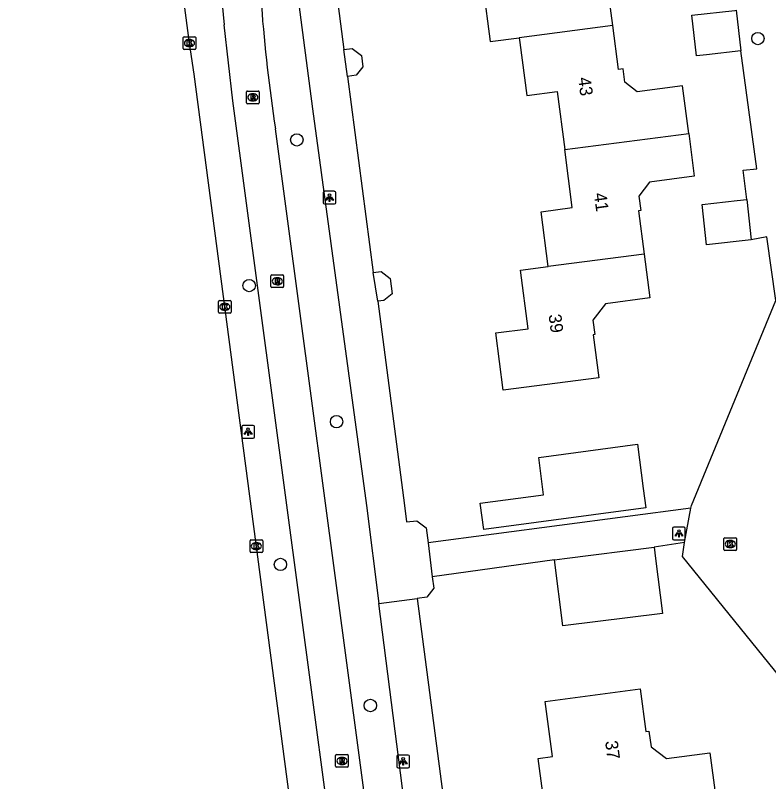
# Model space of a CAD drawing. Extents: x 161084 to 161928, y 385355 to 386522.
# Drawn here: x 161149.1 to 161208.5, y 385978.2 to 386038.7 of the extents above; entities that cross this region are included whole.
import ezdxf

# ---------------------------------------------------------------- set-up
doc = ezdxf.new("R2010")
doc.units = 0
for name, color, linetype in [('IMGEO_Boom', 7, 'Continuous'), ('IMGEO_Fietspad_gesloten', 7, 'Continuous'), ('IMGEO_Kolk', 7, 'Continuous'), ('IMGEO_Lichtpunt', 7, 'Continuous'), ('IMGEO_Muur', 7, 'Continuous'), ('IMGEO_OVBaan_gesloten', 7, 'Continuous'), ('IMGEO_Pand', 7, 'Continuous'), ('IMGEO_Pand_nummerreeks', 7, 'Continuous'), ('IMGEO_Rijbaan_lokaal_open', 7, 'Continuous'), ('IMGEO_Rioolput', 7, 'Continuous'), ('IMGEO_Voetpad_open', 7, 'Continuous')]:
    doc.layers.add(name, color=color, linetype=linetype)

msp = doc.modelspace()

# ---------------------------------------------------------------- linework, layer by layer
at = {"layer": 'IMGEO_Boom'}
for centre in [(161207.619, 386036.833), (161171.272, 386028.842), (161167.514, 386017.353), (161174.403, 386006.622), (161169.982, 385995.365), (161177.067, 385984.241)]:
    msp.add_circle(centre, 0.489, dxfattribs=at)
at = {"layer": 'IMGEO_Fietspad_gesloten'}
for points in [[(161195.062, 385814.352), (161181.875, 385914.647), (161179.857, 385929.778), (161166.231, 386031.926), (161165.553, 386037.912)], [(161197.985, 385816.037), (161184.889, 385915.142), (161182.884, 385930.152), (161169.586, 386029.717)]]:
    msp.add_lwpolyline(points, dxfattribs=at)
for centre, radius, start, end in [((161262.362, 386048.405), 97.376, 178.40027, 186.1858), ((161301.125, 386049.651), 133.041, 180.21377, 188.61745)]:
    msp.add_arc(centre, radius, start, end, dxfattribs=at)
at = {"layer": 'IMGEO_Kolk'}
for p, q in [((161162.305, 386036.052), (161162.305, 386036.904)), ((161162.38, 386036.978), (161163.232, 386036.978)), ((161162.793, 386036.758), (161162.818, 386036.758)), ((161163.306, 386036.904), (161163.306, 386036.052)), ((161162.816, 386036.198), (161162.791, 386036.198)), ((161163.232, 386035.978), (161162.38, 386035.978)), ((161165.098, 386015.252), (161165.098, 386016.104)), ((161165.173, 386016.178), (161166.025, 386016.178)), ((161166.099, 386016.104), (161166.099, 386015.252)), ((161165.586, 386015.958), (161165.611, 386015.958)), ((161166.025, 386015.178), (161165.173, 386015.178)), ((161165.609, 386015.398), (161165.584, 386015.398)), ((161204.939, 385996.544), (161204.939, 385997.396)), ((161205.014, 385997.47), (161205.866, 385997.47)), ((161205.94, 385997.396), (161205.94, 385996.544)), ((161167.584, 385996.381), (161167.584, 385997.233)), ((161167.659, 385997.307), (161168.511, 385997.307)), ((161168.072, 385997.087), (161168.097, 385997.087)), ((161168.585, 385997.233), (161168.585, 385996.381)), ((161205.427, 385997.25), (161205.452, 385997.25)), ((161168.511, 385996.307), (161167.659, 385996.307)), ((161168.095, 385996.527), (161168.07, 385996.527)), ((161205.866, 385996.47), (161205.014, 385996.47)), ((161205.45, 385996.69), (161205.425, 385996.69))]:
    msp.add_line(p, q, dxfattribs=at)
for points in [[(161162.305, 386036.052), (161162.305, 386036.904)], [(161162.38, 386036.978), (161163.232, 386036.978)], [(161162.626, 386036.678), (161162.749, 386036.678), (161162.749, 386036.527), (161162.879, 386036.678), (161163.043, 386036.678), (161162.897, 386036.527), (161163.05, 386036.278), (161162.898, 386036.278), (161162.813, 386036.442), (161162.749, 386036.375), (161162.749, 386036.278), (161162.626, 386036.278), (161162.626, 386036.678)], [(161163.306, 386036.904), (161163.306, 386036.052)], [(161163.232, 386035.978), (161162.38, 386035.978)], [(161165.098, 386015.252), (161165.098, 386016.104)], [(161165.173, 386016.178), (161166.025, 386016.178)], [(161166.099, 386016.104), (161166.099, 386015.252)], [(161165.419, 386015.878), (161165.542, 386015.878), (161165.542, 386015.727), (161165.672, 386015.878), (161165.836, 386015.878), (161165.69, 386015.727), (161165.843, 386015.478), (161165.691, 386015.478), (161165.606, 386015.642), (161165.542, 386015.575), (161165.542, 386015.478), (161165.419, 386015.478), (161165.419, 386015.878)], [(161166.025, 386015.178), (161165.173, 386015.178)], [(161204.939, 385996.544), (161204.939, 385997.396)], [(161205.014, 385997.47), (161205.866, 385997.47)], [(161205.94, 385997.396), (161205.94, 385996.544)], [(161167.584, 385996.381), (161167.584, 385997.233)], [(161167.659, 385997.307), (161168.511, 385997.307)], [(161167.905, 385997.007), (161168.028, 385997.007), (161168.028, 385996.856), (161168.158, 385997.007), (161168.322, 385997.007), (161168.176, 385996.856), (161168.329, 385996.607), (161168.177, 385996.607), (161168.092, 385996.771), (161168.028, 385996.704), (161168.028, 385996.607), (161167.905, 385996.607), (161167.905, 385997.007)], [(161168.585, 385997.233), (161168.585, 385996.381)], [(161205.26, 385997.17), (161205.383, 385997.17), (161205.383, 385997.019), (161205.513, 385997.17), (161205.677, 385997.17), (161205.531, 385997.019), (161205.684, 385996.77), (161205.532, 385996.77), (161205.447, 385996.934), (161205.383, 385996.867), (161205.383, 385996.77), (161205.26, 385996.77), (161205.26, 385997.17)], [(161168.511, 385996.307), (161167.659, 385996.307)], [(161205.866, 385996.47), (161205.014, 385996.47)]]:
    msp.add_lwpolyline(points, dxfattribs=at)
for centre, start, end in [((161162.382, 386036.902), 91.55205, 178.44795), ((161162.382, 386036.902), 91.55205, 178.44795), ((161163.23, 386036.902), 1.55205, 88.44795), ((161163.23, 386036.902), 1.55205, 88.44795), ((161162.382, 386036.054), 181.55205, 268.44795), ((161162.382, 386036.054), 181.55205, 268.44795), ((161163.23, 386036.054), 271.55205, 358.44795), ((161163.23, 386036.054), 271.55205, 358.44795), ((161165.175, 386016.102), 91.55205, 178.44795), ((161165.175, 386016.102), 91.55205, 178.44795), ((161166.023, 386016.102), 1.55205, 88.44795), ((161166.023, 386016.102), 1.55205, 88.44795), ((161165.175, 386015.254), 181.55205, 268.44795), ((161165.175, 386015.254), 181.55205, 268.44795), ((161166.023, 386015.254), 271.55205, 358.44795), ((161166.023, 386015.254), 271.55205, 358.44795), ((161205.016, 385997.394), 91.55205, 178.44795), ((161205.016, 385997.394), 91.55205, 178.44795), ((161205.864, 385997.394), 1.55205, 88.44795), ((161205.864, 385997.394), 1.55205, 88.44795), ((161167.661, 385997.231), 91.55205, 178.44795), ((161167.661, 385997.231), 91.55205, 178.44795), ((161168.509, 385997.231), 1.55205, 88.44795), ((161168.509, 385997.231), 1.55205, 88.44795), ((161167.661, 385996.383), 181.55205, 268.44795), ((161167.661, 385996.383), 181.55205, 268.44795), ((161168.509, 385996.383), 271.55205, 358.44795), ((161168.509, 385996.383), 271.55205, 358.44795), ((161205.016, 385996.546), 181.55205, 268.44795), ((161205.016, 385996.546), 181.55205, 268.44795), ((161205.864, 385996.546), 271.55205, 358.44795), ((161205.864, 385996.546), 271.55205, 358.44795)]:
    msp.add_arc(centre, 0.0765, start, end, dxfattribs=at)
for centre, major_axis, ratio, start_param, end_param in [((161162.792, 386036.478), (-0.387, 0.002), 0.722429, 4.712389, 7.853982), ((161162.817, 386036.478), (-0.39, 0.002), 0.717154, 1.570796, 4.712389), ((161165.585, 386015.678), (-0.387, 0.002), 0.722429, 4.712389, 7.853982), ((161165.61, 386015.678), (-0.39, 0.002), 0.717154, 1.570796, 4.712389), ((161168.071, 385996.807), (-0.387, 0.002), 0.722429, 4.712389, 7.853982), ((161168.096, 385996.807), (-0.39, 0.002), 0.717154, 1.570796, 4.712389), ((161205.426, 385996.97), (-0.387, 0.002), 0.722429, 4.712389, 7.853982), ((161205.451, 385996.97), (-0.39, 0.002), 0.717154, 1.570796, 4.712389)]:
    msp.add_ellipse(centre, major_axis=major_axis, ratio=ratio, start_param=start_param, end_param=end_param, dxfattribs=at)
at = {"layer": 'IMGEO_Lichtpunt'}
for p, q in [((161173.351, 386024.691), (161173.351, 386023.884)), ((161173.351, 386024.691), (161173.351, 386023.884)), ((161174.253, 386024.786), (161173.445, 386024.786)), ((161174.253, 386024.786), (161173.445, 386024.786)), ((161174.347, 386023.884), (161174.347, 386024.691)), ((161174.347, 386023.884), (161174.347, 386024.691)), ((161173.445, 386023.79), (161174.253, 386023.79)), ((161173.445, 386023.79), (161174.253, 386023.79)), ((161166.929, 386006.231), (161166.929, 386005.424)), ((161166.929, 386006.231), (161166.929, 386005.424)), ((161167.831, 386006.326), (161167.023, 386006.326)), ((161167.831, 386006.326), (161167.023, 386006.326)), ((161167.925, 386005.424), (161167.925, 386006.231)), ((161167.925, 386005.424), (161167.925, 386006.231)), ((161167.023, 386005.33), (161167.831, 386005.33)), ((161167.023, 386005.33), (161167.831, 386005.33)), ((161200.896, 385998.207), (161200.896, 385997.4)), ((161200.896, 385998.207), (161200.896, 385997.4)), ((161201.798, 385998.302), (161200.99, 385998.302)), ((161201.798, 385998.302), (161200.99, 385998.302)), ((161201.892, 385997.4), (161201.892, 385998.207)), ((161201.892, 385997.4), (161201.892, 385998.207)), ((161200.99, 385997.306), (161201.798, 385997.306)), ((161200.99, 385997.306), (161201.798, 385997.306)), ((161179.156, 385980.237), (161179.156, 385979.43)), ((161179.156, 385980.237), (161179.156, 385979.43)), ((161180.058, 385980.332), (161179.25, 385980.332)), ((161180.058, 385980.332), (161179.25, 385980.332)), ((161180.152, 385979.43), (161180.152, 385980.237)), ((161180.152, 385979.43), (161180.152, 385980.237)), ((161179.25, 385979.336), (161180.058, 385979.336)), ((161179.25, 385979.336), (161180.058, 385979.336))]:
    msp.add_line(p, q, dxfattribs=at)
for points in [[(161173.725, 386024.355), (161173.764, 386024.327), (161173.576, 386024.065), (161173.538, 386024.092), (161173.725, 386024.355)], [(161173.827, 386024.307), (161173.874, 386024.307), (161173.874, 386023.985), (161173.827, 386023.985), (161173.827, 386024.307)], [(161173.937, 386024.327), (161173.975, 386024.354), (161174.162, 386024.092), (161174.123, 386024.064), (161173.937, 386024.327)], [(161167.303, 386005.895), (161167.342, 386005.867), (161167.154, 386005.605), (161167.116, 386005.632), (161167.303, 386005.895)], [(161167.405, 386005.847), (161167.452, 386005.847), (161167.452, 386005.525), (161167.405, 386005.525), (161167.405, 386005.847)], [(161167.515, 386005.867), (161167.553, 386005.894), (161167.74, 386005.632), (161167.701, 386005.604), (161167.515, 386005.867)], [(161201.27, 385997.871), (161201.309, 385997.843), (161201.121, 385997.581), (161201.083, 385997.608), (161201.27, 385997.871)], [(161201.372, 385997.823), (161201.419, 385997.823), (161201.419, 385997.501), (161201.372, 385997.501), (161201.372, 385997.823)], [(161201.482, 385997.843), (161201.52, 385997.87), (161201.707, 385997.608), (161201.668, 385997.58), (161201.482, 385997.843)], [(161179.53, 385979.901), (161179.569, 385979.873), (161179.381, 385979.611), (161179.343, 385979.638), (161179.53, 385979.901)], [(161179.632, 385979.853), (161179.679, 385979.853), (161179.679, 385979.531), (161179.632, 385979.531), (161179.632, 385979.853)], [(161179.742, 385979.873), (161179.78, 385979.9), (161179.967, 385979.638), (161179.928, 385979.61), (161179.742, 385979.873)]]:
    msp.add_lwpolyline(points, dxfattribs=at)
for centre in [(161173.85, 386024.489), (161167.428, 386006.029), (161201.395, 385998.005), (161179.655, 385980.035)]:
    msp.add_circle(centre, 0.0994, dxfattribs=at)
for centre, start, end in [((161173.445, 386024.691), 90, 180), ((161173.445, 386024.691), 90, 180), ((161174.253, 386024.691), 0, 90), ((161174.253, 386024.691), 0, 90), ((161173.445, 386023.884), 180, 270), ((161173.445, 386023.884), 180, 270), ((161174.253, 386023.884), 270, 0), ((161174.253, 386023.884), 270, 360), ((161167.023, 386006.231), 90, 180), ((161167.023, 386006.231), 90, 180), ((161167.831, 386006.231), 0, 90), ((161167.831, 386006.231), 0, 90), ((161167.023, 386005.424), 180, 270), ((161167.023, 386005.424), 180, 270), ((161167.831, 386005.424), 270, 0), ((161167.831, 386005.424), 270, 360), ((161200.99, 385998.207), 90, 180), ((161200.99, 385998.207), 90, 180), ((161201.798, 385998.207), 0, 90), ((161201.798, 385998.207), 0, 90), ((161200.99, 385997.4), 180, 270), ((161200.99, 385997.4), 180, 270), ((161201.798, 385997.4), 270, 0), ((161201.798, 385997.4), 270, 360), ((161179.25, 385980.237), 90, 180), ((161179.25, 385980.237), 90, 180), ((161180.058, 385980.237), 0, 90), ((161180.058, 385980.237), 0, 90), ((161179.25, 385979.43), 180, 270), ((161179.25, 385979.43), 180, 270), ((161180.058, 385979.43), 270, 0), ((161180.058, 385979.43), 270, 360)]:
    msp.add_arc(centre, 0.0946, start, end, dxfattribs=at)
at = {"layer": 'IMGEO_Muur'}
msp.add_lwpolyline([(161180.765, 385992.681), (161184.183, 385966.623)], dxfattribs=at)
at = {"layer": 'IMGEO_OVBaan_gesloten'}
msp.add_lwpolyline([(161194.813, 385794.299), (161194.675, 385795.33), (161194.437, 385797.117), (161192.506, 385812.149), (161181.599, 385894.516), (161177.056, 385929.432), (161176.3, 385935.247), (161173.593, 385955.119), (161163.181, 386034.035), (161162.806, 386036.478), (161159.857, 386058.81), (161157.079, 386080.17), (161154.412, 386100.485), (161151.938, 386119.836), (161149.318, 386139.173), (161149.083, 386140.767)], dxfattribs=at)
at = {"layer": 'IMGEO_Pand'}
for points in [[(161196.182, 386037.86), (161195.746, 386041.201), (161192.258, 386040.745), (161191.32, 386041.467), (161191.177, 386042.554), (161190.902, 386042.518), (161190.461, 386045.892)], [(161182.893, 386044.9), (161183.468, 386040.495), (161185.972, 386040.822), (161186.524, 386036.592), (161188.804, 386036.891)], [(161206.269, 386035.856), (161203.573, 386035.556), (161202.777, 386035.468), (161202.42, 386038.681), (161205.787, 386039.054)], [(161205.787, 386039.054), (161205.912, 386039.068), (161206.269, 386035.856)], [(161196.182, 386037.86), (161188.804, 386036.891)], [(161202.162, 386029.354), (161201.672, 386033.107), (161198.099, 386032.64), (161197.125, 386033.389), (161196.988, 386034.439), (161196.635, 386034.393), (161196.182, 386037.86)], [(161188.804, 386036.891), (161188.854, 386036.513), (161189.4, 386032.335), (161191.793, 386032.648), (161192.39, 386028.078)], [(161192.39, 386028.078), (161202.162, 386029.354)], [(161202.162, 386029.354), (161202.603, 386025.98), (161199.082, 386025.52), (161198.231, 386024.412), (161198.381, 386023.262), (161198.197, 386023.238), (161198.641, 386019.841)], [(161191.096, 386018.852), (161190.53, 386023.182), (161192.988, 386023.503), (161192.39, 386028.078)], [(161207.094, 386020.958), (161203.56, 386020.58), (161203.22, 386023.758), (161205.98, 386024.053), (161206.755, 386024.136)], [(161206.755, 386024.136), (161207.094, 386020.958)], [(161198.641, 386019.841), (161199.093, 386016.379), (161195.606, 386015.923), (161194.615, 386014.635), (161194.766, 386013.485), (161194.626, 386013.467), (161195.068, 386010.082), (161187.55, 386009.1), (161186.96, 386013.616), (161189.51, 386013.949), (161188.907, 386018.565), (161191.096, 386018.852)], [(161198.641, 386019.841), (161191.096, 386018.852)], [(161198.123, 386004.852), (161198.567, 386001.343), (161198.771, 385999.834), (161186.015, 385998.109), (161185.734, 386000.19), (161190.713, 386000.863), (161190.341, 386003.799), (161198.123, 386004.852)], [(161199.435, 385996.722), (161199.548, 385995.826), (161200.092, 385991.506), (161192.247, 385990.517), (161191.589, 385995.733)], [(161191.589, 385995.733), (161192.373, 385995.832), (161199.435, 385996.722)], [(161199.266, 385976.451), (161194.477, 385975.824), (161190.921, 385975.358), (161190.305, 385980.063), (161191.417, 385980.209), (161190.846, 385984.565), (161198.335, 385985.545), (161198.775, 385982.189), (161199.031, 385982.223), (161199.194, 385980.979), (161200.402, 385980.05), (161203.831, 385980.499), (161204.266, 385977.177)]]:
    msp.add_lwpolyline(points, dxfattribs=at)
at = {"layer": 'IMGEO_Rijbaan_lokaal_open'}
for points in [[(161206.755, 386024.136), (161206.468, 386026.449), (161207.532, 386026.563), (161206.269, 386035.856)], [(161202.337, 385999.802), (161202.374, 386000), (161209.044, 386016.179), (161208.309, 386021.187), (161207.094, 386020.958)], [(161201.828, 385997.092), (161202.337, 385999.802)], [(161213.964, 385978.546), (161212.793, 385978.401), (161212.152, 385983.039), (161201.664, 385995.995), (161201.828, 385997.092)]]:
    msp.add_lwpolyline(points, dxfattribs=at)
at = {"layer": 'IMGEO_Rioolput'}
for p, q in [((161167.307, 386031.77), (161167.307, 386032.622)), ((161167.382, 386032.696), (161168.234, 386032.696)), ((161167.795, 386032.476), (161167.82, 386032.476)), ((161168.308, 386032.622), (161168.308, 386031.77)), ((161167.818, 386031.916), (161167.793, 386031.916)), ((161168.234, 386031.696), (161167.382, 386031.696)), ((161169.23, 386017.27), (161169.23, 386018.122)), ((161169.305, 386018.196), (161170.157, 386018.196)), ((161169.718, 386017.976), (161169.743, 386017.976)), ((161170.231, 386018.122), (161170.231, 386017.27)), ((161169.741, 386017.416), (161169.716, 386017.416)), ((161170.157, 386017.196), (161169.305, 386017.196)), ((161174.33, 385979.443), (161174.33, 385980.295)), ((161174.405, 385980.369), (161175.257, 385980.369)), ((161174.818, 385980.149), (161174.843, 385980.149)), ((161175.331, 385980.295), (161175.331, 385979.443)), ((161175.257, 385979.369), (161174.405, 385979.369)), ((161174.841, 385979.589), (161174.816, 385979.589))]:
    msp.add_line(p, q, dxfattribs=at)
for points in [[(161167.307, 386031.77), (161167.307, 386032.622)], [(161167.382, 386032.696), (161168.234, 386032.696)], [(161167.896, 386032.394), (161167.644, 386032.396), (161167.644, 386031.996)], [(161168.308, 386032.622), (161168.308, 386031.77)], [(161167.644, 386031.996), (161167.768, 386031.996), (161167.768, 386032.158), (161167.779, 386032.158)], [(161167.822, 386032.315), (161167.768, 386032.315), (161167.768, 386032.234)], [(161167.768, 386032.234), (161167.82, 386032.234)], [(161167.826, 386032.129), (161167.897, 386031.996), (161168.037, 386031.996), (161167.972, 386032.122)], [(161168.234, 386031.696), (161167.382, 386031.696)], [(161169.23, 386017.27), (161169.23, 386018.122)], [(161169.305, 386018.196), (161170.157, 386018.196)], [(161169.819, 386017.894), (161169.567, 386017.896), (161169.567, 386017.496)], [(161170.231, 386018.122), (161170.231, 386017.27)], [(161169.567, 386017.496), (161169.691, 386017.496), (161169.691, 386017.658), (161169.702, 386017.658)], [(161169.745, 386017.815), (161169.691, 386017.815), (161169.691, 386017.734)], [(161169.691, 386017.734), (161169.743, 386017.734)], [(161169.749, 386017.629), (161169.82, 386017.496), (161169.96, 386017.496), (161169.895, 386017.622)], [(161170.157, 386017.196), (161169.305, 386017.196)], [(161174.33, 385979.443), (161174.33, 385980.295)], [(161174.405, 385980.369), (161175.257, 385980.369)], [(161174.919, 385980.067), (161174.667, 385980.069), (161174.667, 385979.669)], [(161174.667, 385979.669), (161174.791, 385979.669), (161174.791, 385979.831), (161174.802, 385979.831)], [(161174.845, 385979.988), (161174.791, 385979.988), (161174.791, 385979.907)], [(161174.791, 385979.907), (161174.843, 385979.907)], [(161174.849, 385979.802), (161174.92, 385979.669), (161175.06, 385979.669), (161174.995, 385979.795)], [(161175.331, 385980.295), (161175.331, 385979.443)], [(161175.257, 385979.369), (161174.405, 385979.369)]]:
    msp.add_lwpolyline(points, dxfattribs=at)
for centre, radius, start, end in [((161167.384, 386032.62), 0.0765, 91.55205, 178.44795), ((161167.384, 386032.62), 0.0765, 91.55205, 178.44795), ((161167.895, 386032.284), 0.109, 350.36119, 89.41601), ((161168.232, 386032.62), 0.0765, 1.55205, 88.44795), ((161168.232, 386032.62), 0.0765, 1.55205, 88.44795), ((161167.384, 386031.772), 0.0765, 181.55205, 268.44795), ((161167.384, 386031.772), 0.0765, 181.55205, 268.44795), ((161167.778, 386032.105), 0.0533, 26.02933, 88.69889), ((161167.804, 386032.423), 0.19, 274.7715, 282.96867), ((161167.828, 386032.219), 0.0964, 77.00612, 93.18647), ((161167.842, 386032.276), 0.0378, 276.66336, 79.67722), ((161167.893, 386032.284), 0.112, 277.58423, 350.98172), ((161167.877, 386032.069), 0.108, 29.51342, 73.79051), ((161168.232, 386031.772), 0.0765, 271.55205, 358.44795), ((161168.232, 386031.772), 0.0765, 271.55205, 358.44795), ((161169.307, 386018.12), 0.0765, 91.55205, 178.44795), ((161169.307, 386018.12), 0.0765, 91.55205, 178.44795), ((161169.818, 386017.784), 0.109, 350.36119, 89.41601), ((161170.155, 386018.12), 0.0765, 1.55205, 88.44795), ((161170.155, 386018.12), 0.0765, 1.55205, 88.44795), ((161169.307, 386017.272), 0.0765, 181.55205, 268.44795), ((161169.307, 386017.272), 0.0765, 181.55205, 268.44795), ((161169.701, 386017.605), 0.0533, 26.02933, 88.69889), ((161169.727, 386017.923), 0.19, 274.7715, 282.96867), ((161169.751, 386017.719), 0.0964, 77.00612, 93.18647), ((161169.765, 386017.776), 0.0378, 276.66336, 79.67722), ((161169.816, 386017.784), 0.112, 277.58423, 350.98172), ((161169.8, 386017.569), 0.108, 29.51342, 73.79051), ((161170.155, 386017.272), 0.0765, 271.55205, 358.44795), ((161170.155, 386017.272), 0.0765, 271.55205, 358.44795), ((161174.407, 385980.293), 0.0765, 91.55205, 178.44795), ((161174.407, 385980.293), 0.0765, 91.55205, 178.44795), ((161174.801, 385979.778), 0.0533, 26.02933, 88.69889), ((161174.827, 385980.096), 0.19, 274.7715, 282.96867), ((161174.851, 385979.892), 0.0964, 77.00612, 93.18647), ((161174.865, 385979.949), 0.0378, 276.66336, 79.67722), ((161174.918, 385979.957), 0.109, 350.36119, 89.41601), ((161174.916, 385979.957), 0.112, 277.58423, 350.98172), ((161174.9, 385979.742), 0.108, 29.51342, 73.79051), ((161175.255, 385980.293), 0.0765, 1.55205, 88.44795), ((161175.255, 385980.293), 0.0765, 1.55205, 88.44795), ((161174.407, 385979.445), 0.0765, 181.55205, 268.44795), ((161174.407, 385979.445), 0.0765, 181.55205, 268.44795), ((161175.255, 385979.445), 0.0765, 271.55205, 358.44795), ((161175.255, 385979.445), 0.0765, 271.55205, 358.44795)]:
    msp.add_arc(centre, radius, start, end, dxfattribs=at)
for centre, major_axis, ratio, start_param, end_param in [((161167.794, 386032.196), (-0.387, 0.002), 0.722429, 4.712389, 7.853982), ((161167.819, 386032.196), (-0.39, 0.002), 0.717154, 1.570796, 4.712389), ((161169.717, 386017.696), (-0.387, 0.002), 0.722429, 4.712389, 7.853982), ((161169.742, 386017.696), (-0.39, 0.002), 0.717154, 1.570796, 4.712389), ((161174.817, 385979.869), (-0.387, 0.002), 0.722429, 4.712389, 7.853982), ((161174.842, 385979.869), (-0.39, 0.002), 0.717154, 1.570796, 4.712389)]:
    msp.add_ellipse(centre, major_axis=major_axis, ratio=ratio, start_param=start_param, end_param=end_param, dxfattribs=at)
at = {"layer": 'IMGEO_Voetpad_open'}
for points in [[(161168.031, 386054.274), (161169.605, 386054.496), (161170.87, 386043.747), (161172.512, 386031.279), (161176.761, 386000), (161177.745, 385992.295)], [(161172.917, 386051.791), (161174.976, 386035.971)], [(161174.976, 386035.971), (161175.647, 386036.059), (161176.365, 386035.508), (161176.482, 386034.615), (161175.963, 386033.939), (161175.269, 386033.848)], [(161175.269, 386033.848), (161174.976, 386035.971)], [(161175.269, 386033.848), (161177.277, 386018.374)], [(161177.277, 386018.374), (161177.924, 386018.459), (161178.625, 386017.92), (161178.786, 386016.691), (161178.129, 386016.187), (161177.65, 386016.124)], [(161177.65, 386016.124), (161177.277, 386018.374)], [(161177.65, 386016.124), (161179.757, 386000), (161179.925, 385998.714), (161180.737, 385998.813), (161181.462, 385998.259), (161181.616, 385997.069)], [(161202.337, 385999.802), (161181.616, 385997.069)], [(161181.616, 385997.069), (161181.948, 385994.392)], [(161201.828, 385997.092), (161199.435, 385996.722)], [(161191.589, 385995.733), (161181.948, 385994.392)], [(161181.948, 385994.392), (161182.069, 385993.483), (161181.532, 385992.782), (161180.765, 385992.681)], [(161177.745, 385992.295), (161180.765, 385992.681)], [(161180.765, 385992.681), (161184.183, 385966.623), (161184.52, 385964.296), (161186.56, 385948.784)], [(161200.12, 385806.935), (161202.222, 385807.184), (161199.391, 385828.145), (161185.759, 385930.507), (161182.444, 385955.504), (161177.745, 385992.295)]]:
    msp.add_lwpolyline(points, dxfattribs=at)

# ---------------------------------------------------------------- texts
at = {"layer": 'IMGEO_Pand_nummerreeks'}
for s, rotation, p in [('43', 277.7691, (161193.435, 386033.73)), ('41', 277.77098, (161194.68, 386024.609)), ('39', 277.43937, (161191.112, 386015.044)), ('37', 277.46936, (161195.57, 385981.408))]:
    msp.add_text(s, height=1, rotation=rotation, dxfattribs=at).set_placement(p)

doc.saveas('drawing.dxf')
